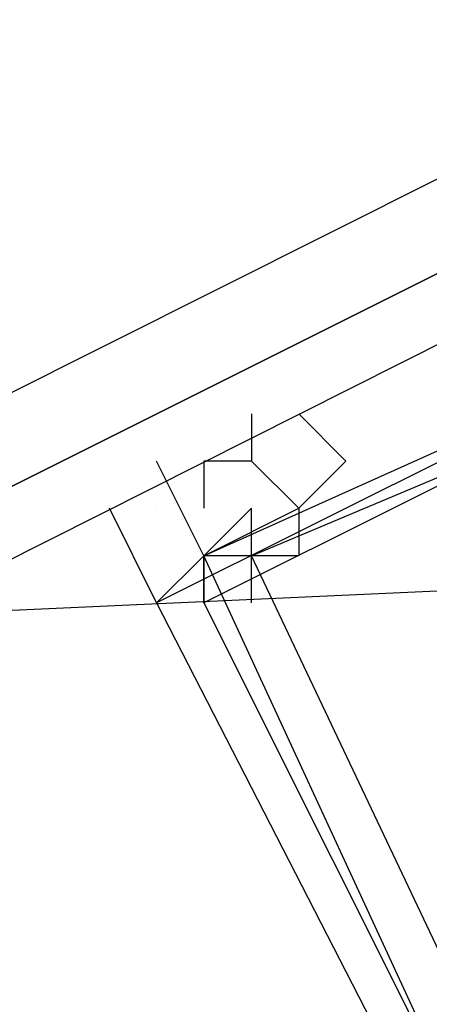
# Model space of a CAD drawing. Header units: feet. Extents: x -79 to 198, y -22 to 181.
# Tile 560 of 656: x 40.801 to 40.917, y 143.318 to 143.596. Entities that reach past the tile are written whole.
import ezdxf

# ---------------------------------------------------------------- set-up
doc = ezdxf.new("R2010")
doc.units = ezdxf.units.FT
doc.layers.add('A-LINEA', color=7, linetype='CONTINUOUS')

msp = doc.modelspace()

# ---------------------------------------------------------------- linework, layer by layer
at = {"layer": 'A-LINEA'}
for p, q in [((137.2414, 147.8002), (39.8639, 143.3866)), ((137.2414, 147.8002), (39.8639, 143.3866)), ((40.8667, 143.4844), (40.8667, 143.4844)), ((40.8667, 143.4844), (40.8667, 143.4844)), ((40.8533, 143.4711), (40.8533, 143.4578)), ((40.8533, 143.4711), (40.8533, 143.4578)), ((40.8667, 143.4578), (40.8667, 143.4578)), ((40.8667, 143.4444), (40.8667, 143.4578)), ((40.8667, 143.4578), (40.8667, 143.4578)), ((40.8667, 143.4444), (40.8667, 143.4578))]:
    msp.add_line(p, q, dxfattribs=at)
for points in [[(41.1067, 142.9111), (41.36, 143.0444), (41.1067, 143.5644), (40.84, 143.4311), (41.1067, 142.9111)], [(41.1067, 142.9111), (41.36, 143.0444), (41.1067, 143.5644), (40.84, 143.4311), (41.1067, 142.9111)], [(41.36, 143.0444), (41.0933, 142.9244), (40.8533, 143.4444), (41.12, 143.5644), (41.36, 143.0444)], [(41.36, 143.0444), (41.0933, 142.9244), (40.8533, 143.4444), (41.12, 143.5644), (41.36, 143.0444)], [(37.3867, 141.7778), (40.92, 143.5511), (40.92, 143.5244), (37.4, 141.7644), (37.3867, 141.7778)], [(37.3867, 141.7778), (40.92, 143.5511), (40.92, 143.5244), (37.4, 141.7644), (37.3867, 141.7778)], [(41.1067, 142.9244), (41.3467, 143.0444), (41.0933, 143.5511), (40.8533, 143.4311), (41.1067, 142.9244)], [(41.1067, 142.9244), (41.3467, 143.0444), (41.0933, 143.5511), (40.8533, 143.4311), (41.1067, 142.9244)], [(41.3467, 143.0444), (41.1067, 142.9378), (40.8667, 143.4444), (41.12, 143.5511), (41.3467, 143.0444)], [(41.3467, 143.0444), (41.1067, 142.9378), (40.8667, 143.4444), (41.12, 143.5511), (41.3467, 143.0444)], [(37.4, 141.7511), (37.4, 141.7644), (40.92, 143.5244), (40.9333, 143.5244), (40.9333, 143.5111), (37.4133, 141.7378), (37.4, 141.7511)], [(37.4, 141.7511), (37.4, 141.7644), (40.92, 143.5244), (40.9333, 143.5244), (40.9333, 143.5111), (37.4133, 141.7378), (37.4, 141.7511)], [(40.88, 143.4844), (40.88, 143.4844), (40.88, 143.4844), (40.8933, 143.4711), (40.8933, 143.4711), (40.88, 143.4578), (40.88, 143.4578), (40.88, 143.4578), (40.88, 143.4578), (40.88, 143.4578), (40.88, 143.4444), (40.88, 143.4444), (40.8667, 143.4444), (40.8667, 143.4444), (40.8667, 143.4444), (40.8667, 143.4578), (40.8667, 143.4578), (40.8533, 143.4444), (40.8533, 143.4444), (40.84, 143.4711), (40.84, 143.4711)], [(40.88, 143.4844), (40.88, 143.4844), (40.88, 143.4844), (40.8933, 143.4711), (40.8933, 143.4711), (40.88, 143.4578), (40.88, 143.4578), (40.88, 143.4578), (40.88, 143.4578), (40.88, 143.4578), (40.88, 143.4444), (40.88, 143.4444), (40.8667, 143.4444), (40.8667, 143.4444), (40.8667, 143.4444), (40.8667, 143.4578), (40.8667, 143.4578), (40.8533, 143.4444), (40.8533, 143.4444), (40.84, 143.4711), (40.84, 143.4711)], [(40.8667, 143.4844), (40.8667, 143.4711), (40.8667, 143.4711)], [(40.8667, 143.4844), (40.8667, 143.4711), (40.8667, 143.4711)], [(40.8533, 143.4711), (40.8533, 143.4711), (40.8533, 143.4711)], [(40.8667, 143.4311), (40.8667, 143.4444), (40.8667, 143.4444), (40.8667, 143.4444), (40.8533, 143.4444), (40.8533, 143.4444), (40.88, 143.4578), (40.88, 143.4578), (40.8667, 143.4711), (40.8667, 143.4711), (40.8533, 143.4711), (40.8533, 143.4711)], [(40.8533, 143.4711), (40.8533, 143.4711), (40.8533, 143.4711)], [(40.8667, 143.4311), (40.8667, 143.4444), (40.8667, 143.4444), (40.8667, 143.4444), (40.8533, 143.4444), (40.8533, 143.4444), (40.88, 143.4578), (40.88, 143.4578), (40.8667, 143.4711), (40.8667, 143.4711), (40.8533, 143.4711), (40.8533, 143.4711)], [(40.8533, 143.4311), (40.8533, 143.4311), (40.8533, 143.4311), (40.8533, 143.4311), (40.8533, 143.4311), (40.8533, 143.4444), (40.8533, 143.4444), (40.84, 143.4311), (40.84, 143.4311), (40.8267, 143.4578), (40.8267, 143.4578), (40.8267, 143.4578)], [(40.8533, 143.4311), (40.8533, 143.4311), (40.8533, 143.4311), (40.8533, 143.4311), (40.8533, 143.4311), (40.8533, 143.4444), (40.8533, 143.4444), (40.84, 143.4311), (40.84, 143.4311), (40.8267, 143.4578), (40.8267, 143.4578), (40.8267, 143.4578)], [(40.84, 143.4578), (40.84, 143.4578), (40.84, 143.4578)], [(40.84, 143.4578), (40.84, 143.4578), (40.84, 143.4578)], [(40.88, 143.4578), (40.88, 143.4444), (40.88, 143.4444)], [(40.88, 143.4578), (40.88, 143.4444), (40.88, 143.4444)]]:
    msp.add_lwpolyline(points, dxfattribs=at)
msp.add_lwpolyline([(40.8533, 143.4444), (40.8533, 143.4444), (40.8533, 143.4311), (40.8533, 143.4311)], close=True, dxfattribs=at)
msp.add_lwpolyline([(40.8533, 143.4444), (40.8533, 143.4444), (40.8533, 143.4311), (40.8533, 143.4311)], close=True, dxfattribs=at)

doc.saveas('drawing.dxf')
